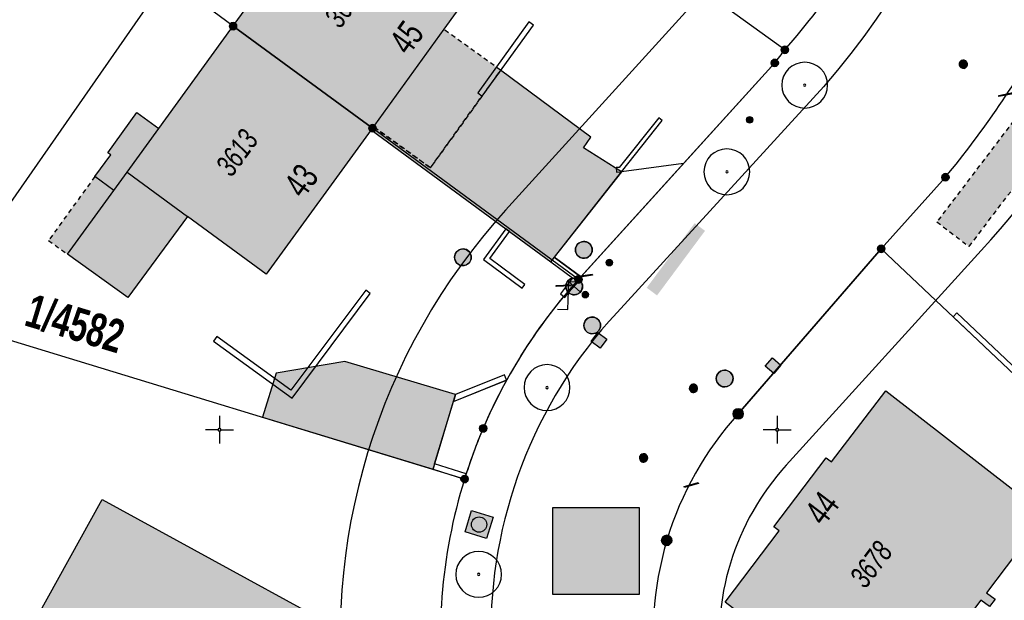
# Model space of a CAD drawing. Header units: metres. Extents: x 2695560 to 2696939, y 1260491 to 1262050.
# Tile 811 of 1005: x 2696017 to 2696061, y 1261592 to 1261618. Entities that reach past the tile are written whole.
import ezdxf

# ---------------------------------------------------------------- set-up
doc = ezdxf.new("R2010")
doc.units = ezdxf.units.M
doc.linetypes.add('AUSGEZOGEN', pattern=[0])
doc.linetypes.add('VERDECKT2_S2', pattern=[0.36, 0.2, -0.16])
for name, color, linetype in [('XR$1$AV_Flächen (EO)', 7, 'AUSGEZOGEN'), ('XR$1$AV_Gebäudeflächen (BB)', 7, 'AUSGEZOGEN'), ('XR$1$AV_Gebäudeflächen (EO)', 7, 'AUSGEZOGEN'), ('XR$1$AV_Gebäudeflächen ut.', 7, 'AUSGEZOGEN'), ('XR$1$AV_Grenzpunkte', 7, 'AUSGEZOGEN'), ('XR$1$AV_Grundstück-Nr.', 7, 'AUSGEZOGEN'), ('XR$1$AV_Haus-Nr.', 7, 'AUSGEZOGEN'), ('XR$1$AV_Koordinatennetzpunkte', 7, 'AUSGEZOGEN'), ('XR$1$AV_Linien (BB)', 7, 'AUSGEZOGEN'), ('XR$1$AV_Linien (EO)', 7, 'AUSGEZOGEN'), ('XR$1$AV_Versicherung-Nr.', 7, 'AUSGEZOGEN'), ('XR$1$AW_LK_Einlaufschacht alt', 24, 'AUSGEZOGEN'), ('XR$1$AW_LK_Schachtdeckel', 24, 'AUSGEZOGEN'), ('XR$1$AW_LK_Zwischenpunkt', 24, 'AUSGEZOGEN'), ('XR$1$EW_LK_Knoten', 1, 'AUSGEZOGEN'), ('XR$1$GA_LK_Rohrleitungsteil', 32, 'AUSGEZOGEN'), ('XR$1$GR_Baum', 94, 'AUSGEZOGEN'), ('XR$1$Liegenschaftsgrenzen', 7, 'AUSGEZOGEN'), ('XR$1$PFAV', 255, 'AUSGEZOGEN'), ('XR$1$PFAW', 255, 'AUSGEZOGEN'), ('XR$1$PFEW', 255, 'AUSGEZOGEN'), ('XR$1$PFWA', 255, 'AUSGEZOGEN'), ('XR$1$RAEW', 8, 'AUSGEZOGEN'), ('XR$1$RP_Abstandslinie', 7, 'AUSGEZOGEN'), ('XR$1$WA_LK_Absperrarmatur', 171, 'AUSGEZOGEN'), ('XR$1$WA_LK_Rohrleitungsteil', 171, 'AUSGEZOGEN')]:
    doc.layers.add(name, color=color, linetype=linetype)
doc.styles.add('ARIAL', font='arial.ttf')

# ---------------------------------------------------------------- blocks, each defined once
blk = doc.blocks.new('COMPLEXOBJECT_294')
at = {"layer": 'XR$1$AV_Linien (BB)', "color": 7, "linetype": 'AUSGEZOGEN', "transparency": 33554687}
blk.add_lwpolyline([(6057.54, 11611.31), (6054.66, 11608.1), (6048.25, 11600.71)], dxfattribs=at)
for centre, radius, start, end in [((6024.34, 11638.743), 42.984, 349.5405, 3.5448), ((6024.097, 11638.578), 43.194, 344.4514, 349.8144), ((6024.152, 11638.455), 43.108, 335.4728, 344.5896), ((6023.991, 11638.691), 43.352, 331.4171, 335.2774), ((6024.373, 11638.746), 43.043, 320.4021, 331.1098), ((6059.407, 11590.675), 15.006, 138.0319, 163.0896), ((6059.441, 11590.822), 14.996, 163.6626, 189.0219), ((6059.446, 11590.766), 14.993, 188.8081, 225.621), ((6059.964, 11591.161), 15.638, 225.2766, 250.1721), ((6059.9, 11591.191), 15.645, 250.4319, 267.7952)]:
    blk.add_arc(centre, radius, start, end, dxfattribs=at)
blk = doc.blocks.new('COMPLEXOBJECT_310')
at = {"layer": 'XR$1$AV_Linien (BB)', "color": 7, "linetype": 'AUSGEZOGEN', "transparency": 33554687}
blk.add_line((6049.89, 11616.43), (6045.801, 11611.923), dxfattribs=at)
for centre, radius, start, end in [((6022.849, 11640.546), 36.349, 347.5993, 349.1731), ((6023.246, 11640.66), 35.986, 333.3528, 347.2865), ((6023.313, 11640.754), 35.968, 318.7117, 333.1709), ((6011.071, 11646.505), 49.106, 322.2339, 323.0997)]:
    blk.add_arc(centre, radius, start, end, dxfattribs=at)
blk = doc.blocks.new('COMPLEXOBJECT_402')
at = {"layer": 'XR$1$AV_Linien (BB)', "color": 7, "linetype": 'AUSGEZOGEN', "transparency": 33554687}
for p, q in [((6036.065, 11598.028), (6035.99, 11597.79)), ((6041.59, 11574.3), (6041.743, 11574.14))]:
    blk.add_line(p, q, dxfattribs=at)
for centre, radius, start, end in [((6058.904, 11590.647), 24.002, 162.6858, 188.4016), ((6058.774, 11591.083), 23.941, 189.4802, 204.9088), ((6058.912, 11590.905), 23.992, 204.3845, 220.7636), ((6058.733, 11590.656), 23.694, 220.5892, 223.6541)]:
    blk.add_arc(centre, radius, start, end, dxfattribs=at)
blk = doc.blocks.new('COMPLEXOBJECT_403')
at = {"layer": 'XR$1$AV_Linien (BB)', "color": 7, "linetype": 'AUSGEZOGEN', "transparency": 33554687}
for centre, radius, start, end in [((6058.653, 11590.752), 23.735, 151.0868, 156.9096), ((6059.159, 11590.604), 24.258, 157.0563, 162.178)]:
    blk.add_arc(centre, radius, start, end, dxfattribs=at)
blk = doc.blocks.new('COMPLEXOBJECT_414')
at = {"layer": 'XR$1$AV_Linien (BB)', "color": 7, "linetype": 'AUSGEZOGEN', "transparency": 33554687}
blk.add_line((6041.198, 11606.849), (6041.09, 11606.73), dxfattribs=at)
blk.add_arc((6058.884, 11590.636), 23.993, 137.8715, 151.1109, dxfattribs=at)
blk = doc.blocks.new('COMPLEXOBJECT_563')
at = {"layer": 'XR$1$AV_Linien (BB)', "color": 7, "linetype": 'AUSGEZOGEN', "transparency": 33554687}
blk.add_line((6052.093, 11615.369), (6042.828, 11605.251), dxfattribs=at)
for centre, radius, start, end in [((6022.702, 11640.712), 38.809, 319.2297, 4.1886), ((6058.239, 11590.872), 21.077, 136.9843, 224.1981)]:
    blk.add_arc(centre, radius, start, end, dxfattribs=at)
blk = doc.blocks.new('COMPLEXOBJECT_1269')
at = {"layer": 'XR$1$Liegenschaftsgrenzen', "color": 7, "linetype": 'AUSGEZOGEN', "transparency": 33554687}
for centre, radius, start, end in [((6058.904, 11590.647), 24.002, 162.6858, 188.4016), ((6058.774, 11591.083), 23.941, 189.4802, 204.9088), ((6058.912, 11590.905), 23.992, 204.3845, 220.7636), ((6058.733, 11590.656), 23.694, 220.5892, 223.6541)]:
    blk.add_arc(centre, radius, start, end, dxfattribs=at)
blk = doc.blocks.new('COMPLEXOBJECT_1323')
at = {"layer": 'XR$1$Liegenschaftsgrenzen', "color": 7, "linetype": 'AUSGEZOGEN', "transparency": 33554687}
blk.add_line((6058.62, 11649.05), (6059.08, 11643.26), dxfattribs=at)
for centre, radius, start, end in [((6023.163, 11640.467), 36.025, 347.6145, 4.4465), ((6023.246, 11640.66), 35.986, 333.3528, 347.2865), ((6023.313, 11640.754), 35.968, 318.7117, 333.1709)]:
    blk.add_arc(centre, radius, start, end, dxfattribs=at)
blk = doc.blocks.new('COMPLEXOBJECT_1329')
at = {"layer": 'XR$1$Liegenschaftsgrenzen', "color": 7, "linetype": 'AUSGEZOGEN', "transparency": 33554687}
blk.add_line((6049.89, 11616.43), (6041.09, 11606.73), dxfattribs=at)
blk.add_arc((6011.071, 11646.505), 49.106, 322.2339, 323.0997, dxfattribs=at)
blk = doc.blocks.new('COMPLEXOBJECT_1334')
at = {"layer": 'XR$1$Liegenschaftsgrenzen', "color": 7, "linetype": 'AUSGEZOGEN', "transparency": 33554687}
for centre, radius, start, end in [((6058.904, 11590.624), 24.015, 137.8826, 156.8643), ((6058.751, 11590.754), 23.824, 157.008, 162.8232)]:
    blk.add_arc(centre, radius, start, end, dxfattribs=at)
blk = doc.blocks.new('COMPLEXOBJECT_1336')
at = {"layer": 'XR$1$Liegenschaftsgrenzen', "color": 7, "linetype": 'AUSGEZOGEN', "transparency": 33554687}
blk.add_line((6048.25, 11600.71), (6054.66, 11608.1), dxfattribs=at)
for centre, radius, start, end in [((6059.407, 11590.675), 15.006, 138.0319, 163.0896), ((6059.441, 11590.822), 14.996, 163.6626, 189.0219), ((6059.446, 11590.766), 14.993, 188.8081, 225.621), ((5805.016, 11839.466), 371.446, 315.7338, 317.13039), ((6059.964, 11591.161), 15.638, 225.2766, 250.1721), ((6059.868, 11591.188), 15.649, 281.4331, 315.3976), ((6059.902, 11591.2), 15.654, 250.4365, 281.3041)]:
    blk.add_arc(centre, radius, start, end, dxfattribs=at)
blk = doc.blocks.new('COMPLEXOBJECT_1337')
at = {"layer": 'XR$1$Liegenschaftsgrenzen', "color": 7, "linetype": 'AUSGEZOGEN', "transparency": 33554687}
blk.add_line((6054.66, 11608.1), (6057.54, 11611.31), dxfattribs=at)
blk.add_arc((6024.373, 11638.746), 43.043, 320.4021, 331.1098, dxfattribs=at)
blk = doc.blocks.new('BAV15')
at = {"layer": 'XR$1$PFAV', "transparency": 33554687}
blk.add_hatch(color=7, dxfattribs=at).paths.add_polyline_path([(0.5, 0), (0.49, 0.101), (0.459, 0.197), (0.41, 0.286), (0.344, 0.362), (0.264, 0.424), (0.174, 0.469), (0.076, 0.494), (-0.025, 0.499), (-0.125, 0.484), (-0.22, 0.449), (-0.306, 0.395), (-0.379, 0.326), (-0.437, 0.243), (-0.477, 0.15), (-0.497, 0.051), (-0.497, -0.051), (-0.477, -0.15), (-0.437, -0.243), (-0.379, -0.326), (-0.306, -0.395), (-0.22, -0.449), (-0.125, -0.484), (-0.025, -0.499), (0.076, -0.494), (0.174, -0.469), (0.264, -0.424), (0.344, -0.362), (0.41, -0.286), (0.459, -0.197), (0.49, -0.101)])
at = {"color": 7, "transparency": 33554687}
for start, end in [(90, 270), (270, 90)]:
    blk.add_arc((0, 0), 0.5, start, end, dxfattribs=at)
at = {"layer": 'XR$1$PFAV', "transparency": 33554687}
blk.add_circle((0, 0), 0.5, dxfattribs=at)
blk = doc.blocks.new('BAV2041')
at = {"color": 7, "transparency": 33554687}
for p, q in [((0, 0.5), (0, 0.05)), ((-0.05, 0), (-0.5, 0)), ((0.05, 0), (0.5, 0)), ((0, -0.05), (0, -0.5))]:
    blk.add_line(p, q, dxfattribs=at)
blk.add_circle((0, 0), 0.05, dxfattribs=at)
for start, end in [(90, 270), (270, 90)]:
    blk.add_arc((0, 0), 0.05, start, end, dxfattribs=at)
blk = doc.blocks.new('COMPLEXOBJECT_1447')
at = {"layer": 'XR$1$RP_Abstandslinie', "color": 7, "linetype": 'AUSGEZOGEN', "transparency": 33554687}
blk.add_line((6050.41, 11598.41), (6059.15, 11608.03), dxfattribs=at)
for centre, radius, start, end in [((6023.2, 11640.617), 48.521, 317.8092, 342.2443), ((6058.899, 11590.65), 11.501, 137.5711, 188.3516)]:
    blk.add_arc(centre, radius, start, end, dxfattribs=at)
blk = doc.blocks.new('COMPLEXOBJECT_1448')
at = {"layer": 'XR$1$RP_Abstandslinie', "color": 7, "linetype": 'AUSGEZOGEN', "transparency": 33554687}
blk.add_line((6037.83, 11609.83), (6046.56, 11619.45), dxfattribs=at)
blk.add_arc((6058.9, 11590.645), 28.496, 137.6804, 188.4041, dxfattribs=at)
blk = doc.blocks.new('WBGR1')
at = {"color": 94, "transparency": 33554687}
for radius, start, end in [(1, 90, 270), (1, 270, 90), (0.05, 90, 270), (0.05, 270, 90)]:
    blk.add_arc((0, 0), radius, start, end, dxfattribs=at)
blk = doc.blocks.new('BAW2089')
at = {"layer": 'XR$1$PFAW', "transparency": 33554687}
blk.add_hatch(color=7, dxfattribs=at).paths.add_polyline_path([(-0.5, 0.5), (-0.5, -0.5), (0.5, -0.5), (0.5, 0.5)])
at = {"transparency": 33554687}
blk.add_lwpolyline([(-0.5, 0.5), (0.5, 0.5), (0.5, -0.5), (-0.5, -0.5), (-0.5, 0.5)], close=True, dxfattribs=at)
at = {"layer": 'XR$1$PFAW', "transparency": 33554687}
blk.add_lwpolyline([(-0.5, 0.5), (0.5, 0.5), (0.5, -0.5), (-0.5, -0.5), (-0.5, 0.5)], close=True, dxfattribs=at)
blk = doc.blocks.new('BAW2093')
at = {"transparency": 33554687}
blk.add_lwpolyline([(-0.375, -0.5), (0, -0.5), (0, 0.5), (0.375, 0.5)], dxfattribs=at)
blk = doc.blocks.new('BAW2087')
at = {"lineweight": 25, "true_color": 0x000000, "transparency": 33554687}
h = blk.add_hatch(color=18, dxfattribs=at)
h.paths.add_polyline_path([(-0.5, 0.5), (-0.5, -0.5), (0.5, -0.5), (0.5, 0.5)])
h.paths.add_polyline_path([(0.337, -0.069), (0.316, -0.136), (0.282, -0.196), (0.237, -0.249), (0.182, -0.292), (0.119, -0.322), (0.052, -0.34), (-0.017, -0.343), (-0.086, -0.333), (-0.151, -0.309), (-0.21, -0.272), (-0.261, -0.224), (-0.301, -0.167), (-0.328, -0.103), (-0.342, -0.035), (-0.342, 0.035), (-0.328, 0.103), (-0.301, 0.167), (-0.261, 0.224), (-0.21, 0.272), (-0.151, 0.309), (-0.086, 0.333), (-0.017, 0.343), (0.052, 0.34), (0.119, 0.322), (0.182, 0.292), (0.237, 0.249), (0.282, 0.196), (0.316, 0.136), (0.337, 0.069), (0.344, 0)], flags=16)
at = {"layer": 'XR$1$PFAW', "lineweight": 25, "transparency": 33554687}
blk.add_hatch(color=7, dxfattribs=at).paths.add_polyline_path([(0.344, 0), (0.337, 0.069), (0.316, 0.136), (0.282, 0.196), (0.237, 0.249), (0.182, 0.292), (0.119, 0.322), (0.052, 0.34), (-0.017, 0.343), (-0.086, 0.333), (-0.151, 0.309), (-0.21, 0.272), (-0.261, 0.224), (-0.301, 0.167), (-0.328, 0.103), (-0.342, 0.035), (-0.342, -0.035), (-0.328, -0.103), (-0.301, -0.167), (-0.261, -0.224), (-0.21, -0.272), (-0.151, -0.309), (-0.086, -0.333), (-0.017, -0.343), (0.052, -0.34), (0.119, -0.322), (0.182, -0.292), (0.237, -0.249), (0.282, -0.196), (0.316, -0.136), (0.337, -0.069)])
at = {"lineweight": 25, "transparency": 33554687}
for p, q in [((-0.5, 0.5, 0.993), (0.5, 0.5, 0.993)), ((-0.5, -0.5, 0.993), (-0.5, 0.5, 0.993)), ((0.5, 0.5, 0.993), (0.5, -0.5, 0.993)), ((0.5, -0.5, 0.993), (-0.5, -0.5, 0.993))]:
    blk.add_line(p, q, dxfattribs=at)
blk.add_circle((0, 0), 0.344, dxfattribs=at)
at = {"layer": 'XR$1$PFAW', "lineweight": 25, "transparency": 33554687}
blk.add_line((-0.5, 0.5), (0.5, 0.5), dxfattribs=at)
at = {"layer": 'XR$1$PFAW', "color": 31, "lineweight": 25, "transparency": 33554687}
for p, q in [((-0.5, -0.5), (-0.5, 0.5)), ((0.5, 0.5), (0.5, -0.5)), ((0.5, -0.5), (-0.5, -0.5))]:
    blk.add_line(p, q, dxfattribs=at)
at = {"layer": 'XR$1$PFAW', "lineweight": 25, "transparency": 33554687}
blk.add_circle((0, 0), 0.344, dxfattribs=at)
blk = doc.blocks.new('BAW2082')
at = {"layer": 'XR$1$PFAW', "transparency": 33554687}
blk.add_hatch(color=7, dxfattribs=at).paths.add_polyline_path([(0.509, -0.003), (0.499, 0.098), (0.469, 0.194), (0.42, 0.283), (0.354, 0.359), (0.274, 0.421), (0.183, 0.466), (0.085, 0.491), (-0.016, 0.496), (-0.116, 0.481), (-0.211, 0.446), (-0.297, 0.392), (-0.37, 0.323), (-0.428, 0.24), (-0.468, 0.147), (-0.488, 0.047), (-0.488, -0.054), (-0.468, -0.153), (-0.428, -0.246), (-0.37, -0.329), (-0.297, -0.398), (-0.211, -0.452), (-0.116, -0.487), (-0.016, -0.502), (0.085, -0.497), (0.183, -0.472), (0.274, -0.427), (0.354, -0.366), (0.42, -0.289), (0.469, -0.2), (0.499, -0.104)])
at = {"transparency": 33554687}
for start, end in [(91.19481, 268.80519), (268.80519, 91.19481)]:
    blk.add_arc((0.01, 0), 0.5, start, end, dxfattribs=at)
at = {"layer": 'XR$1$PFAW', "transparency": 33554687}
blk.add_circle((0.009, -0.003), 0.5, dxfattribs=at)
blk = doc.blocks.new('BWA2013')
at = {"true_color": 0x000000, "transparency": 33554687}
blk.add_hatch(color=18, dxfattribs=at).paths.add_polyline_path([(-0.291, -0.409), (0.352, 0.357), (0.291, 0.409), (-0.352, -0.357)])
at = {"transparency": 33554687}
blk.add_lwpolyline([(-0.291, -0.409), (-0.352, -0.357), (0.291, 0.409), (0.352, 0.357), (-0.291, -0.409)], close=True, dxfattribs=at)
blk = doc.blocks.new('BWA965')
at = {"layer": 'XR$1$PFWA', "transparency": 33554687}
blk.add_hatch(color=7, dxfattribs=at).paths.add_polyline_path([(0, 0.5), (-0.05, 0.5), (-0.1, 0.49), (-0.15, 0.48), (-0.2, 0.46), (-0.24, 0.44), (-0.29, 0.41), (-0.33, 0.38), (-0.36, 0.34), (-0.4, 0.31), (-0.42, 0.26), (-0.45, 0.22), (-0.47, 0.17), (-0.48, 0.13), (-0.49, 0.08), (-0.5, 0.03), (-0.5, -0.03), (-0.49, -0.08), (-0.48, -0.13), (-0.47, -0.17), (-0.45, -0.22), (-0.42, -0.26), (-0.4, -0.31), (-0.36, -0.34), (-0.33, -0.38), (-0.29, -0.41), (-0.24, -0.44), (-0.2, -0.46), (-0.15, -0.48), (-0.1, -0.49), (-0.05, -0.5), (0, -0.5), (0.05, -0.5), (0.1, -0.49), (0.15, -0.48), (0.2, -0.46), (0.24, -0.44), (0.29, -0.41), (0.33, -0.38), (0.36, -0.34), (0.4, -0.31), (0.42, -0.26), (0.45, -0.22), (0.47, -0.17), (0.48, -0.13), (0.49, -0.08), (0.5, -0.03), (0.5, 0.03), (0.49, 0.08), (0.48, 0.13), (0.47, 0.17), (0.45, 0.22), (0.42, 0.26), (0.4, 0.31), (0.36, 0.34), (0.33, 0.38), (0.29, 0.41), (0.24, 0.44), (0.2, 0.46), (0.15, 0.48), (0.1, 0.49), (0.05, 0.5)])
at = {"transparency": 33554687}
blk.add_line((0, 0.5), (0, -0.5), dxfattribs=at)
for start, end in [(90, 270), (270, 90)]:
    blk.add_arc((0, 0), 0.5, start, end, dxfattribs=at)
blk = doc.blocks.new('BGA2013')
at = {"transparency": 33554687}
blk.add_hatch(color=36, dxfattribs=at).paths.add_polyline_path([(-0.291, -0.409), (0.352, 0.357), (0.291, 0.409), (-0.352, -0.357)])
at = {"color": 32, "transparency": 33554687}
blk.add_lwpolyline([(-0.291, -0.409), (-0.352, -0.357), (0.291, 0.409), (0.352, 0.357), (-0.291, -0.409)], close=True, dxfattribs=at)
blk = doc.blocks.new('BEWLP2549_S')
at = {"layer": 'XR$1$PFEW', "transparency": 33554687}
blk.add_hatch(color=7, dxfattribs=at).paths.add_polyline_path([(0.5, 0), (0.49, 0.101), (0.459, 0.197), (0.41, 0.286), (0.344, 0.362), (0.264, 0.424), (0.174, 0.469), (0.076, 0.494), (-0.025, 0.499), (-0.125, 0.484), (-0.22, 0.449), (-0.306, 0.395), (-0.379, 0.326), (-0.437, 0.243), (-0.477, 0.15), (-0.497, 0.051), (-0.497, -0.051), (-0.477, -0.15), (-0.437, -0.243), (-0.379, -0.326), (-0.306, -0.395), (-0.22, -0.449), (-0.125, -0.484), (-0.025, -0.499), (0.076, -0.494), (0.174, -0.469), (0.264, -0.424), (0.344, -0.362), (0.41, -0.286), (0.459, -0.197), (0.49, -0.101)])
at = {"color": 1, "transparency": 33554687}
for p, q in [((0.354, -0.354), (-0.354, 0.354)), ((-0.354, -0.354), (0.354, 0.354))]:
    blk.add_line(p, q, dxfattribs=at)
for start, end in [(91.38095, 268.61905), (268.61905, 91.38095)]:
    blk.add_arc((0, 0), 0.5, start, end, dxfattribs=at)
at = {"layer": 'XR$1$PFEW', "transparency": 33554687}
blk.add_circle((0, 0), 0.5, dxfattribs=at)
blk = doc.blocks.new('BEW957')
at = {"layer": 'XR$1$RAEW', "transparency": 33554687}
blk.add_hatch(color=1, dxfattribs=at).paths.add_polyline_path([(-0.5, 0), (-0.5, -0.05), (-0.49, -0.1), (-0.48, -0.15), (-0.46, -0.2), (-0.44, -0.24), (-0.41, -0.29), (-0.38, -0.33), (-0.34, -0.36), (-0.31, -0.4), (-0.26, -0.42), (-0.22, -0.45), (-0.17, -0.47), (-0.13, -0.48), (-0.08, -0.49), (-0.03, -0.5), (0.03, -0.5), (0.08, -0.49), (0.13, -0.48), (0.17, -0.47), (0.22, -0.45), (0.26, -0.42), (0.31, -0.4), (0.34, -0.36), (0.38, -0.33), (0.41, -0.29), (0.44, -0.24), (0.46, -0.2), (0.48, -0.15), (0.49, -0.1), (0.5, -0.05), (0.5, 0), (0.5, 0.05), (0.49, 0.1), (0.48, 0.15), (0.46, 0.2), (0.44, 0.24), (0.41, 0.29), (0.38, 0.33), (0.34, 0.36), (0.31, 0.4), (0.26, 0.42), (0.22, 0.45), (0.17, 0.47), (0.13, 0.48), (0.08, 0.49), (0.03, 0.5), (-0.03, 0.5), (-0.08, 0.49), (-0.13, 0.48), (-0.17, 0.47), (-0.22, 0.45), (-0.26, 0.42), (-0.31, 0.4), (-0.34, 0.36), (-0.38, 0.33), (-0.41, 0.29), (-0.44, 0.24), (-0.46, 0.2), (-0.48, 0.15), (-0.49, 0.1), (-0.5, 0.05)])
at = {"color": 1, "transparency": 33554687}
for start, end in [(90, 180), (180, 270), (0, 90), (270, 0)]:
    blk.add_arc((0, 0), 0.5, start, end, dxfattribs=at)
at = {"layer": 'XR$1$RAEW', "color": 1, "transparency": 33554687}
blk.add_circle((0, 0), 0.5, dxfattribs=at)

msp = doc.modelspace()

# ---------------------------------------------------------------- hatches: boundary and pattern name
at = {"transparency": 33554687}
for points in [[(2696045.123, 1261606.169), (2696045.585, 1261605.825), (2696047.735, 1261608.719), (2696047.273, 1261609.063)], [(2696040.908, 1261596.327), (2696040.908, 1261592.426), (2696044.779, 1261592.426), (2696044.779, 1261596.327)]]:
    msp.add_hatch(color=7, dxfattribs=at).paths.add_polyline_path(points)
at = {"layer": 'XR$1$AV_Gebäudeflächen (BB)', "true_color": 0xd2d2d2, "transparency": 33554687}
for points in [[(2696026.58, 1261617.89), (2696032.83, 1261613.32), (2696032.877, 1261613.385), (2696032.923, 1261613.45), (2696036.023, 1261617.751), (2696037.561, 1261619.885), (2696035.131, 1261621.656), (2696034.21, 1261622.327), (2696035.384, 1261623.939), (2696032.049, 1261626.37), (2696030.728, 1261624.556), (2696031.191, 1261624.218), (2696026.674, 1261618.019)], [(2696032.83, 1261613.32), (2696026.58, 1261617.89), (2696026.486, 1261617.76), (2696023.251, 1261613.305), (2696022.272, 1261614.016), (2696020.967, 1261612.22), (2696021.097, 1261612.126), (2696020.386, 1261611.147), (2696021.236, 1261610.53), (2696019.162, 1261607.673), (2696021.867, 1261605.735), (2696024.537, 1261609.369), (2696028.059, 1261606.782), (2696032.771, 1261613.239)], [(2696058.854, 1261589.745), (2696059.107, 1261590.078), (2696058.732, 1261590.362), (2696060.102, 1261592.174), (2696060.485, 1261591.885), (2696060.737, 1261592.218), (2696060.355, 1261592.508), (2696062.993, 1261595.997), (2696055.833, 1261601.552), (2696053.41, 1261598.368), (2696053.172, 1261598.55), (2696050.822, 1261595.463), (2696051.061, 1261595.281), (2696048.633, 1261592.09), (2696055.841, 1261586.539), (2696058.479, 1261590.028)], [(2696030.543, 1261591.308), (2696020.709, 1261596.686), (2696016.324, 1261588.757), (2696010.17, 1261592.16), (2696003.444, 1261579.92), (2696007.055, 1261577.936), (2696007.766, 1261579.228), (2696014.402, 1261575.582), (2696013.692, 1261574.289), (2696013.639, 1261574.193), (2696021.794, 1261569.66), (2696028.999, 1261582.689), (2696025.341, 1261584.712), (2696026.885, 1261587.503), (2696028.075, 1261586.845), (2696028.341, 1261587.326)]]:
    msp.add_hatch(color=254, dxfattribs=at).paths.add_polyline_path(points)
at = {"layer": 'XR$1$AV_Gebäudeflächen (EO)', "true_color": 0xebebeb, "transparency": 33554687}
for points in [[(2696035.428, 1261611.546), (2696038.575, 1261615.913), (2696036.023, 1261617.751), (2696032.923, 1261613.45), (2696032.877, 1261613.385)], [(2696059.576, 1261608.018), (2696063.228, 1261612.842), (2696061.786, 1261613.937), (2696058.127, 1261609.119)], [(2696019.162, 1261607.673), (2696021.236, 1261610.53), (2696020.386, 1261611.147), (2696018.312, 1261608.29)]]:
    msp.add_hatch(color=7, dxfattribs=at).paths.add_polyline_path(points)
at = {"layer": 'XR$1$AV_Gebäudeflächen ut.', "true_color": 0xf5f5f5, "transparency": 33554687}
for points in [[(2696032.771, 1261613.239), (2696038.809, 1261608.815), (2696040.826, 1261607.338), (2696043.986, 1261611.368), (2696042.285, 1261612.436), (2696042.623, 1261612.916), (2696038.575, 1261615.913), (2696035.428, 1261611.546), (2696032.877, 1261613.385), (2696032.83, 1261613.32)], [(2696027.899, 1261600.374), (2696035.544, 1261598.041), (2696036.55, 1261601.382), (2696031.594, 1261602.867), (2696028.518, 1261602.341)]]:
    msp.add_hatch(color=7, dxfattribs=at).paths.add_polyline_path(points)

# ---------------------------------------------------------------- linework, layer by layer
at = {"color": 24, "lineweight": -3, "transparency": 33554687}
msp.add_lwpolyline([(2696040.908, 1261596.327), (2696044.779, 1261596.327), (2696044.779, 1261592.426), (2696040.908, 1261592.426), (2696040.908, 1261596.327)], close=True, dxfattribs=at)
at = {"layer": 'XR$1$AV_Flächen (EO)', "color": 7, "linetype": 'AUSGEZOGEN', "transparency": 33554687}
for p, q in [((2696042.623, 1261612.916), (2696038.575, 1261615.913)), ((2696032.771, 1261613.239), (2696038.809, 1261608.815)), ((2696035.544, 1261598.041), (2696036.55, 1261601.382)), ((2696027.899, 1261600.374), (2696035.544, 1261598.041))]:
    msp.add_line(p, q, dxfattribs=at)
at = {"layer": 'XR$1$AV_Flächen (EO)', "color": 7, "linetype": 'VERDECKT2_S2', "transparency": 33554687}
msp.add_line((2696032.877, 1261613.385), (2696035.428, 1261611.546), dxfattribs=at)
at = {"layer": 'XR$1$AV_Flächen (EO)', "color": 7, "linetype": 'AUSGEZOGEN', "transparency": 33554687}
for points in [[(2696036.023, 1261617.751), (2696032.923, 1261613.45), (2696032.877, 1261613.385)], [(2696032.877, 1261613.385), (2696032.83, 1261613.32), (2696032.771, 1261613.239)], [(2696038.809, 1261608.815), (2696040.826, 1261607.338), (2696043.986, 1261611.368), (2696042.285, 1261612.436), (2696042.623, 1261612.916)], [(2696019.162, 1261607.673), (2696021.236, 1261610.53), (2696020.386, 1261611.147)], [(2696036.55, 1261601.382), (2696031.594, 1261602.867), (2696028.518, 1261602.341), (2696027.899, 1261600.374)]]:
    msp.add_lwpolyline(points, dxfattribs=at)
at = {"layer": 'XR$1$AV_Flächen (EO)', "color": 7, "linetype": 'VERDECKT2_S2', "transparency": 33554687}
for points in [[(2696035.428, 1261611.546), (2696038.575, 1261615.913), (2696036.023, 1261617.751)], [(2696038.575, 1261615.913), (2696035.428, 1261611.546), (2696032.877, 1261613.385)], [(2696020.386, 1261611.147), (2696018.312, 1261608.29), (2696019.162, 1261607.673)]]:
    msp.add_lwpolyline(points, dxfattribs=at)
at = {"layer": 'XR$1$AV_Flächen (EO)', "color": 7, "linetype": 'AUSGEZOGEN', "transparency": 33554687}
for points in [[(2696039.843, 1261618.078), (2696037.546, 1261614.902), (2696037.749, 1261614.755), (2696040.046, 1261617.932), (2696039.843, 1261618.078)], [(2696043.884, 1261611.56), (2696043.756, 1261611.55), (2696043.772, 1261611.351), (2696043.986, 1261611.368), (2696045.821, 1261613.66), (2696045.665, 1261613.785), (2696043.884, 1261611.56)], [(2696038.093, 1261607.481), (2696038.979, 1261608.691), (2696038.809, 1261608.815), (2696037.8, 1261607.436), (2696039.539, 1261606.146), (2696039.664, 1261606.315), (2696038.093, 1261607.481)], [(2696040.98, 1261607.535), (2696040.832, 1261607.333), (2696041.803, 1261606.618), (2696041.253, 1261605.89), (2696041.453, 1261605.739), (2696042.155, 1261606.669), (2696040.98, 1261607.535)], [(2696032.732, 1261605.906), (2696032.532, 1261606.056), (2696029.175, 1261601.577), (2696025.856, 1261603.983), (2696025.709, 1261603.781), (2696029.228, 1261601.23), (2696032.732, 1261605.906)], [(2696063.397, 1261600.912), (2696059.029, 1261605.042), (2696058.857, 1261604.861), (2696063.829, 1261600.159), (2696063.978, 1261600.36), (2696063.397, 1261600.912)], [(2696038.747, 1261602.266), (2696036.55, 1261601.382), (2696036.458, 1261601.075), (2696038.84, 1261602.034), (2696038.747, 1261602.266)], [(2696037.034, 1261597.838), (2696035.618, 1261598.28), (2696035.544, 1261598.041), (2696036.96, 1261597.6), (2696037.034, 1261597.838)]]:
    msp.add_lwpolyline(points, close=True, dxfattribs=at)
at = {"layer": 'XR$1$AV_Flächen (EO)', "color": 7, "linetype": 'VERDECKT2_S2', "transparency": 33554687}
msp.add_lwpolyline([(2696059.576, 1261608.018), (2696063.228, 1261612.842), (2696061.786, 1261613.937), (2696058.127, 1261609.119), (2696059.576, 1261608.018)], close=True, dxfattribs=at)
at = {"layer": 'XR$1$AV_Linien (BB)', "color": 7, "linetype": 'AUSGEZOGEN', "transparency": 33554687}
for p, q in [((2696026.58, 1261617.89), (2696032.83, 1261613.32)), ((2696046.771, 1261611.733), (2696042.168, 1261606.659))]:
    msp.add_line(p, q, dxfattribs=at)
for points in [[(2696026.58, 1261617.89), (2696026.674, 1261618.019), (2696031.191, 1261624.218), (2696030.728, 1261624.556), (2696032.049, 1261626.37), (2696035.384, 1261623.939), (2696034.21, 1261622.327), (2696035.131, 1261621.656), (2696037.561, 1261619.885), (2696036.023, 1261617.751), (2696032.923, 1261613.45), (2696032.877, 1261613.385), (2696032.83, 1261613.32)], [(2696032.83, 1261613.32), (2696032.771, 1261613.239), (2696028.059, 1261606.782), (2696024.537, 1261609.369), (2696021.867, 1261605.735), (2696019.162, 1261607.673), (2696021.236, 1261610.53), (2696020.386, 1261611.147), (2696021.097, 1261612.126), (2696020.967, 1261612.22), (2696022.272, 1261614.016), (2696023.251, 1261613.305), (2696026.486, 1261617.76), (2696026.58, 1261617.89)], [(2696046.771, 1261611.733), (2696043.986, 1261611.368), (2696040.98, 1261607.535), (2696042.168, 1261606.659)], [(2696037.035, 1261597.838), (2696035.618, 1261598.28), (2696036.458, 1261601.075), (2696038.847, 1261602.037)], [(2696055.841, 1261586.539), (2696048.633, 1261592.09), (2696051.061, 1261595.281), (2696050.822, 1261595.463), (2696053.172, 1261598.55), (2696053.41, 1261598.368), (2696055.833, 1261601.552), (2696062.993, 1261595.997), (2696060.355, 1261592.508), (2696060.737, 1261592.218), (2696060.485, 1261591.885), (2696060.102, 1261592.174), (2696058.732, 1261590.362), (2696059.107, 1261590.078), (2696058.854, 1261589.745)], [(2696021.794, 1261569.66), (2696013.639, 1261574.193), (2696013.692, 1261574.289), (2696014.402, 1261575.582), (2696007.766, 1261579.228), (2696007.055, 1261577.936), (2696003.444, 1261579.92), (2696010.17, 1261592.16), (2696016.324, 1261588.757), (2696020.709, 1261596.686), (2696030.543, 1261591.308)]]:
    msp.add_lwpolyline(points, dxfattribs=at)
at = {"layer": 'XR$1$AV_Linien (EO)', "color": 7, "linetype": 'AUSGEZOGEN', "transparency": 33554687}
for p, q in [((2696021.835, 1261611.355), (2696023.251, 1261613.305)), ((2696021.236, 1261610.53), (2696021.835, 1261611.355)), ((2696021.835, 1261611.355), (2696024.537, 1261609.369))]:
    msp.add_line(p, q, dxfattribs=at)
at = {"layer": 'XR$1$Liegenschaftsgrenzen', "color": 7, "linetype": 'AUSGEZOGEN', "transparency": 33554687}
for p, q in [((2696051.31, 1261616.83), (2696030.89, 1261631.6)), ((2696023.63, 1261620.08), (2696013.04, 1261604.89)), ((2696055.63, 1261607.91), (2696078.22, 1261586.57)), ((2696036.96, 1261597.6), (2696013.04, 1261604.89))]:
    msp.add_line(p, q, dxfattribs=at)
msp.add_lwpolyline([(2696042.06, 1261606.54), (2696032.83, 1261613.32), (2696026.58, 1261617.89), (2696023.63, 1261620.08)], dxfattribs=at)

# ---------------------------------------------------------------- block references
at = {"layer": 'XR$1$AV_Grenzpunkte', "color": 7, "linetype": 'AUSGEZOGEN', "lineweight": -3, "transparency": 33554687}
for p, xscale, yscale in [((2696026.58, 1261617.89), 0.3249999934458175, 0.3249999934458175), ((2696051.31, 1261616.83), 0.3249999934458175, 0.3249999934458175), ((2696050.86, 1261616.24), 0.3249999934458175, 0.3249999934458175), ((2696032.83, 1261613.32), 0.3249999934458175, 0.3249999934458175), ((2696058.51, 1261611.12), 0.3249999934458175, 0.3249999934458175), ((2696055.63, 1261607.91), 0.3249999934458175, 0.3249999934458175), ((2696042.06, 1261606.54), 0.3249999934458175, 0.3249999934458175), ((2696049.22, 1261600.52), 0.4549999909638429, 0.4549999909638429), ((2696037.79, 1261599.87), 0.3249999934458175, 0.3249999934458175), ((2696036.96, 1261597.6), 0.3249999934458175, 0.3249999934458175), ((2696046.02, 1261594.85), 0.4549999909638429, 0.4549999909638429)]:
    msp.add_blockref('BAV15', p, dxfattribs=dict(at, xscale=xscale, yscale=yscale))
at = {"layer": 'XR$1$AV_Koordinatennetzpunkte', "color": 7, "linetype": 'AUSGEZOGEN', "lineweight": -3, "transparency": 33554687, "xscale": 1.25, "yscale": 1.25}
for p in [(2696025.97, 1261599.81), (2696050.97, 1261599.81)]:
    msp.add_blockref('BAV2041', p, dxfattribs=at)
at = {"layer": 'XR$1$AV_Linien (BB)', "color": 7, "linetype": 'AUSGEZOGEN', "lineweight": -3, "transparency": 33554687}
for name in ['COMPLEXOBJECT_563', 'COMPLEXOBJECT_294', 'COMPLEXOBJECT_310', 'COMPLEXOBJECT_414', 'COMPLEXOBJECT_403', 'COMPLEXOBJECT_402']:
    msp.add_blockref(name, (2690000.97, 1249999.81), dxfattribs=at)
at = {"layer": 'XR$1$AW_LK_Einlaufschacht alt', "color": 24, "linetype": 'AUSGEZOGEN', "lineweight": -3, "transparency": 33554687, "xscale": 0.5000000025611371, "yscale": 0.5000000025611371}
for p, rotation in [((2696042.988, 1261603.813), 323.701171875), ((2696050.788, 1261602.676), 229.0619812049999)]:
    msp.add_blockref('BAW2089', p, dxfattribs=dict(at, rotation=rotation))
at = {"layer": 'XR$1$AW_LK_Schachtdeckel', "color": 24, "linetype": 'AUSGEZOGEN', "lineweight": -3, "transparency": 33554687}
for p, xscale, yscale, rotation in [((2696042.31, 1261607.87), 0.7499999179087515, 0.7499999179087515, 229.114822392), ((2696036.88, 1261607.54), 0.7499999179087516, 0.7499999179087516, 323.454833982), ((2696042.676, 1261604.489), 0.7499999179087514, 0.7499999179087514, 323.771484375), ((2696048.624, 1261602.103), 0.7499999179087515, 0.7499999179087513, 194.9857788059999)]:
    msp.add_blockref('BAW2082', p, dxfattribs=dict(at, xscale=xscale, yscale=yscale, rotation=rotation))
at = {"layer": 'XR$1$AW_LK_Schachtdeckel', "color": 24, "linetype": 'AUSGEZOGEN', "lineweight": -3, "transparency": 33554687, "rotation": 343.050537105}
msp.add_blockref('BAW2087', (2696037.609, 1261595.561), dxfattribs=at)
at = {"layer": 'XR$1$AW_LK_Zwischenpunkt', "color": 24, "linetype": 'AUSGEZOGEN', "lineweight": -3, "transparency": 33554687, "xscale": 1.250000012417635, "yscale": 1.250000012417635, "rotation": 357.903622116}
msp.add_blockref('BAW2093', (2696041.608, 1261605.825), dxfattribs=at)
at = {"layer": 'XR$1$EW_LK_Knoten', "color": 1, "linetype": 'AUSGEZOGEN', "lineweight": -3, "transparency": 33554687, "xscale": 0.2749999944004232, "yscale": 0.2749999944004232}
for p in [(2696049.734, 1261613.693), (2696043.45, 1261607.298), (2696042.378, 1261605.867)]:
    msp.add_blockref('BEW957', p, dxfattribs=at)
at = {"layer": 'XR$1$EW_LK_Knoten', "color": 1, "linetype": 'AUSGEZOGEN', "lineweight": -3, "transparency": 33554687, "xscale": 0.7499999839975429, "yscale": 0.749999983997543, "rotation": 2.724300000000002}
msp.add_blockref('BEWLP2549_S', (2696041.87, 1261606.228), dxfattribs=at)
at = {"layer": 'XR$1$GA_LK_Rohrleitungsteil', "color": 32, "linetype": 'AUSGEZOGEN', "lineweight": -3, "transparency": 33554687, "xscale": 0.6499999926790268, "yscale": 0.6499999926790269, "rotation": 138.8979}
msp.add_blockref('BGA2013', (2696042.364, 1261606.706), dxfattribs=at)
at = {"layer": 'XR$1$GR_Baum', "color": 94, "linetype": 'AUSGEZOGEN', "lineweight": -3, "transparency": 33554687, "xscale": 1.027451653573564, "yscale": 1.027451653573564}
for p in [(2696052.205, 1261615.247), (2696048.715, 1261611.364), (2696040.655, 1261601.697), (2696037.591, 1261593.327)]:
    msp.add_blockref('WBGR1', p, dxfattribs=at)
at = {"layer": 'XR$1$Liegenschaftsgrenzen', "color": 7, "linetype": 'AUSGEZOGEN', "lineweight": -3, "transparency": 33554687}
for name in ['COMPLEXOBJECT_1323', 'COMPLEXOBJECT_1337', 'COMPLEXOBJECT_1329', 'COMPLEXOBJECT_1336', 'COMPLEXOBJECT_1334', 'COMPLEXOBJECT_1269']:
    msp.add_blockref(name, (2690000.97, 1249999.81), dxfattribs=at)
at = {"layer": 'XR$1$RP_Abstandslinie', "color": 7, "linetype": 'AUSGEZOGEN', "lineweight": -3, "transparency": 33554687}
for name in ['COMPLEXOBJECT_1447', 'COMPLEXOBJECT_1448']:
    msp.add_blockref(name, (2690000.97, 1249999.81), dxfattribs=at)
at = {"layer": 'XR$1$WA_LK_Absperrarmatur', "color": 171, "linetype": 'AUSGEZOGEN', "lineweight": -3, "transparency": 33554687, "yscale": 0.3749999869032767}
for p, xscale, rotation in [((2696059.316, 1261616.185), 0.3749999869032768, 324.484130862), ((2696047.216, 1261601.668), 0.3749999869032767, 142.341308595), ((2696044.979, 1261598.544), 0.3749999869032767, 318.793457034)]:
    msp.add_blockref('BWA965', p, dxfattribs=dict(at, xscale=xscale, rotation=rotation))
at = {"layer": 'XR$1$WA_LK_Rohrleitungsteil', "color": 171, "linetype": 'AUSGEZOGEN', "lineweight": -3, "transparency": 33554687}
for p, xscale, yscale, rotation in [((2696061.222, 1261614.824), 0.6499999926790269, 0.6499999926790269, 321.731201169), ((2696041.393, 1261606.263), 0.6499999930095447, 0.6499999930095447, 133.284912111), ((2696047.124, 1261597.329), 0.6499999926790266, 0.6499999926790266, 326.296630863)]:
    msp.add_blockref('BWA2013', p, dxfattribs=dict(at, xscale=xscale, yscale=yscale, rotation=rotation))

# ---------------------------------------------------------------- texts
at = {"layer": 'XR$1$AV_Grundstück-Nr.', "color": 7, "transparency": 33554687, "insert": (2696019.499, 1261604.552), "char_height": 1.48491, "width": 4.98214, "attachment_point": 5, "rotation": 343.197, "style": 'ARIAL'}
msp.add_mtext('\\A1;{\\fArial|i0|b1;\\H1.484908;\\W0.700000;\\C7;1/4582}\\P', dxfattribs=at)
at = {"layer": 'XR$1$AV_Haus-Nr.', "color": 7, "transparency": 33554687, "char_height": 1.1621, "width": 1.68109, "style": 'ARIAL'}
for s, insert, attachment_point, rotation in [('\\W0.70;45', (2696034.837, 1261617.038), 8, 54.2223), ('\\W0.70;43', (2696030.112, 1261610.619), 8, 53.8803), ('\\W0.70;44', (2696052.508, 1261596.651), 2, 52.731)]:
    msp.add_mtext(s, dxfattribs=dict(at, insert=insert, attachment_point=attachment_point, rotation=rotation))
at = {"layer": 'XR$1$AV_Versicherung-Nr.', "color": 7, "transparency": 33554687, "char_height": 0.96842, "attachment_point": 5, "style": 'ARIAL'}
for s, insert, width, rotation in [('\\A1;{\\fArial|i1|b0;\\H0.968418;\\W0.700000;\\C7;3614}\\P', (2696031.62, 1261618.875), 2.45636, 54.2223), ('\\A1;{\\fArial|i1|b0;\\H0.968418;\\W0.700000;\\C7;3613}\\P', (2696026.755, 1261612.217), 2.45636, 53.8803), ('\\A1;{\\fArial|i1|b0;\\H0.968418;\\W0.700000;\\C7;3678}\\P', (2696055.179, 1261593.773), 2.46457, 52.9038)]:
    msp.add_mtext(s, dxfattribs=dict(at, insert=insert, width=width, rotation=rotation))

doc.saveas('drawing.dxf')
